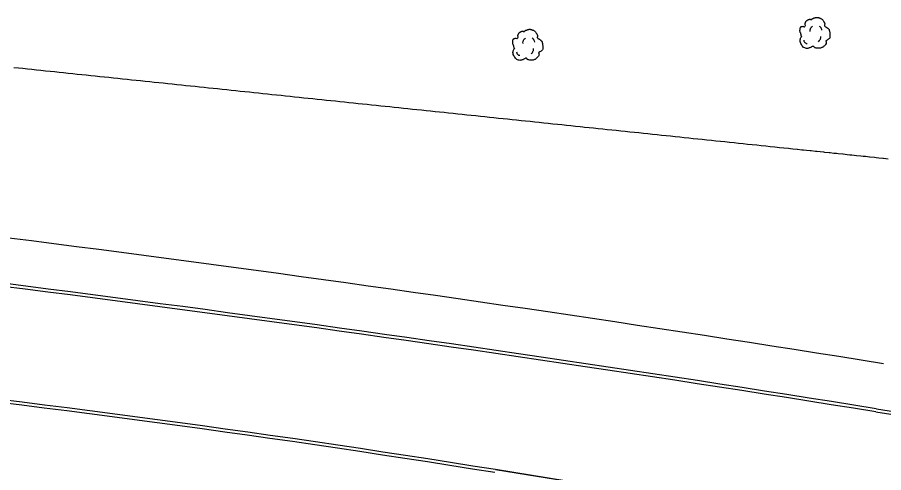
# Model space of a CAD drawing. Extents: x 2145380 to 2157287, y 139568 to 149130.
# Drawn here: x 2149433.6 to 2149623.8, y 142831 to 142930.8 of the extents above; entities that cross this region are included whole.
import ezdxf

# ---------------------------------------------------------------- set-up
doc = ezdxf.new("R2010")
doc.units = 0
for name, color, linetype in [('PR_PREVIOUSLY CONSTRUCTED', 7, 'Continuous'), ('TOPO_Curb Back', 7, 'Continuous'), ('TOPO_Tree', 7, 'Continuous')]:
    doc.layers.add(name, color=color, linetype=linetype)

# ---------------------------------------------------------------- blocks, each defined once
blk = doc.blocks.new('TREE')
at = {"layer": 'TOPO_Tree'}
for points in [[(-3.49, 17.6), (-3.07, 18.27), (-2.58, 18.8), (-1.9, 19.19), (-1.05, 19.68), (-0.19, 19.96), (0.74, 20.24), (1.62, 20.51), (2.51, 20.82), (3.39, 20.77), (4.1, 20.73), (4.8, 20.47), (5.51, 20.24), (6.43, 19.95), (7.32, 19.73), (8.15, 19.19), (9.36, 18.4), (10.02, 17.21), (10.8, 16.01), (11.24, 15.33), (11.58, 14.62), (11.86, 13.89), (12.17, 13.08), (11.37, 12.02), (11.86, 11.25), (12, 11.03), (12.18, 10.86), (12.39, 10.72), (12.91, 10.35), (13.45, 10.02), (13.97, 9.66), (14.7, 9.16), (15.41, 8.68), (16.09, 8.07), (16.7, 7.53), (16.93, 6.73), (17.15, 5.95), (17.59, 4.38), (17.71, 2.77), (17.68, 1.19), (17.65, -0.25), (17.83, -2.22), (16.62, -3.04), (15.47, -3.83), (14.31, -4.58), (13.16, -5.35)], [(-14.07, -0.4), (-14.17, 0.5), (-14.37, 1.38), (-14.6, 2.25), (-14.84, 3.17), (-15.47, 3.96), (-15.66, 4.9), (-15.8, 5.59), (-15.71, 6.31), (-15.66, 7.01), (-15.6, 7.91), (-15.72, 8.8), (-15.13, 9.66), (-14.62, 10.42), (-13.76, 10.49), (-13.02, 10.72), (-12.18, 10.98), (-11.06, 10), (-10.37, 10.72), (-9.4, 11.74), (-10.29, 13.28), (-9.84, 14.42), (-9.56, 15.15), (-9.32, 15.89), (-8.78, 16.54), (-8.18, 17.26), (-7.5, 17.68), (-6.67, 18.13), (-6.14, 18.41), (-5.61, 18.61), (-5.08, 18.66), (-4.55, 18.71), (-4.02, 18.54), (-3.49, 18.13)], [(-4.21, 5.09), (-4.46, 6.09), (-4.3, 7.21), (-3.84, 8.21), (-3.33, 9.34), (-2.71, 10.27), (-1.64, 10.97)], [(5.89, 11.15), (6.5, 10.68), (6.96, 10.17), (7.36, 9.5), (7.93, 8.56), (8.31, 7.6), (8.46, 6.56)], [(13.16, -5.34), (13.25, -5.81), (13.36, -6.28), (13.45, -6.75), (13.76, -8.52), (12.24, -10.03), (10.8, -11.51), (9.98, -12.34), (9.13, -12.77), (8.15, -13.1), (5.97, -13.83), (3.32, -13.56), (1.27, -13.1), (0.49, -12.92), (-0.06, -11.44), (-0.84, -11.51), (-2.04, -11.61), (-3.28, -12.78), (-4.55, -13.1), (-6.06, -13.47), (-7.77, -14.03), (-9.31, -13.62), (-11.36, -13.09), (-12.84, -11.41), (-14.07, -9.39), (-15.32, -7.35), (-15.61, -5.13), (-15.13, -3.04), (-14.87, -1.89), (-13.91, -0.75), (-13.54, 0.13)], [(-11.38, -4.46), (-11.47, -5.41), (-11.03, -6.32), (-10.09, -7.22), (-9.3, -7.97), (-8.49, -8.26), (-7.7, -8.14)], [(4.79, -6.29), (5.71, -5.66), (6.3, -4.92), (6.81, -3.91), (7.36, -2.81), (7.63, -1.7), (7.54, -0.6)]]:
    blk.add_open_spline(points, degree=3, dxfattribs=at)

msp = doc.modelspace()

# ---------------------------------------------------------------- linework, layer by layer
at = {"layer": 'PR_PREVIOUSLY CONSTRUCTED'}
for p, q in [((2149622.13, 142844.29), (2149874.18, 142803.75)), ((2149622.24, 142844.95), (2149874.29, 142804.4)), ((2149786.61, 142791.71), (2149538.59, 142831.61))]:
    msp.add_line(p, q, dxfattribs=at)
msp.add_lwpolyline([(2149432.85, 142919.84), (2149433.85, 142919.73), (2149434.84, 142919.63), (2149435.84, 142919.52), (2149436.83, 142919.42), (2149437.82, 142919.32), (2149438.82, 142919.21), (2149439.81, 142919.11), (2149440.81, 142919.01), (2149441.8, 142918.9), (2149442.8, 142918.8), (2149443.79, 142918.69), (2149444.79, 142918.59), (2149445.78, 142918.49), (2149446.78, 142918.38), (2149447.77, 142918.28), (2149448.77, 142918.18), (2149449.76, 142918.07), (2149450.75, 142917.97), (2149451.75, 142917.86), (2149452.74, 142917.76), (2149453.74, 142917.66), (2149454.73, 142917.55), (2149455.73, 142917.45), (2149456.72, 142917.35), (2149457.72, 142917.24), (2149458.71, 142917.14), (2149459.71, 142917.03), (2149460.7, 142916.93), (2149461.69, 142916.83), (2149462.69, 142916.72), (2149463.69, 142916.62), (2149464.68, 142916.52), (2149465.67, 142916.41), (2149466.67, 142916.31), (2149467.66, 142916.2), (2149468.66, 142916.1), (2149469.65, 142916), (2149470.65, 142915.89), (2149471.64, 142915.79), (2149472.64, 142915.68), (2149473.63, 142915.58), (2149474.62, 142915.48), (2149475.62, 142915.37), (2149476.61, 142915.27), (2149477.61, 142915.17), (2149478.6, 142915.06), (2149479.6, 142914.96), (2149480.59, 142914.85), (2149481.59, 142914.75), (2149482.58, 142914.65), (2149483.58, 142914.54), (2149484.57, 142914.44), (2149485.57, 142914.34), (2149486.56, 142914.23), (2149487.55, 142914.13), (2149488.55, 142914.02), (2149489.54, 142913.92), (2149490.54, 142913.82), (2149491.53, 142913.71), (2149492.53, 142913.61), (2149493.52, 142913.51), (2149494.52, 142913.4), (2149495.51, 142913.3), (2149496.51, 142913.19), (2149497.5, 142913.09), (2149498.5, 142912.99), (2149499.49, 142912.88), (2149500.48, 142912.78), (2149501.48, 142912.68), (2149502.47, 142912.57), (2149503.47, 142912.47), (2149504.46, 142912.36), (2149505.46, 142912.26), (2149506.45, 142912.16), (2149507.45, 142912.05), (2149508.44, 142911.95), (2149509.44, 142911.85), (2149510.43, 142911.74), (2149511.42, 142911.64), (2149512.42, 142911.54), (2149513.42, 142911.43), (2149514.41, 142911.33), (2149515.4, 142911.22), (2149516.4, 142911.12), (2149517.39, 142911.02), (2149518.39, 142910.91), (2149519.38, 142910.81), (2149520.38, 142910.7), (2149521.37, 142910.6), (2149522.37, 142910.5), (2149523.36, 142910.39), (2149524.35, 142910.29), (2149525.35, 142910.19), (2149526.35, 142910.08), (2149527.34, 142909.98), (2149528.33, 142909.88), (2149529.33, 142909.77), (2149530.32, 142909.67), (2149531.32, 142909.56), (2149532.31, 142909.46), (2149533.31, 142909.36), (2149534.3, 142909.25), (2149535.3, 142909.15), (2149536.29, 142909.05), (2149537.28, 142908.94), (2149538.28, 142908.84), (2149539.27, 142908.73), (2149540.27, 142908.63), (2149541.26, 142908.53), (2149542.26, 142908.42), (2149543.25, 142908.32), (2149544.25, 142908.21), (2149545.24, 142908.11), (2149546.24, 142908.01), (2149547.23, 142907.9), (2149548.23, 142907.8), (2149549.22, 142907.7), (2149550.21, 142907.59), (2149551.21, 142907.49), (2149552.2, 142907.38), (2149553.2, 142907.28), (2149554.19, 142907.18), (2149555.19, 142907.07), (2149556.18, 142906.97), (2149557.18, 142906.87), (2149557.76, 142906.8), (2149558.17, 142906.76), (2149559.17, 142906.66), (2149560.16, 142906.55), (2149561.16, 142906.45), (2149562.15, 142906.35), (2149563.15, 142906.24), (2149564.14, 142906.14), (2149565.13, 142906.04), (2149566.13, 142905.93), (2149567.12, 142905.83), (2149568.12, 142905.72), (2149569.11, 142905.62), (2149570.11, 142905.52), (2149571.1, 142905.41), (2149572.1, 142905.31), (2149573.09, 142905.21), (2149574.08, 142905.1), (2149575.08, 142905), (2149576.07, 142904.89), (2149577.07, 142904.79), (2149578.06, 142904.69), (2149579.06, 142904.58), (2149580.05, 142904.48), (2149581.05, 142904.38), (2149582.04, 142904.27), (2149583.04, 142904.17), (2149584.03, 142904.06), (2149585.03, 142903.96), (2149586.02, 142903.86), (2149587.01, 142903.75), (2149588.01, 142903.65), (2149589, 142903.55), (2149590, 142903.44), (2149590.99, 142903.34), (2149591.99, 142903.23), (2149592.98, 142903.13), (2149593.98, 142903.03), (2149594.97, 142902.92), (2149595.97, 142902.82), (2149596.96, 142902.71), (2149597.96, 142902.61), (2149598.95, 142902.51), (2149599.94, 142902.4), (2149600.94, 142902.3), (2149601.93, 142902.2), (2149602.93, 142902.09), (2149603.38, 142902.05), (2149603.92, 142901.99), (2149604.83, 142901.89), (2149604.92, 142901.88), (2149605.91, 142901.78), (2149606.28, 142901.74), (2149606.91, 142901.68), (2149607.73, 142901.59), (2149607.9, 142901.57), (2149608.9, 142901.47), (2149609.18, 142901.44), (2149609.89, 142901.37), (2149610.62, 142901.29), (2149610.89, 142901.26), (2149611.88, 142901.16), (2149612.07, 142901.14), (2149612.88, 142901.05), (2149613.52, 142900.99), (2149613.87, 142900.95), (2149614.86, 142900.85), (2149614.97, 142900.84), (2149615.86, 142900.74), (2149616.42, 142900.69), (2149616.85, 142900.64), (2149617.85, 142900.54), (2149617.87, 142900.53), (2149618.84, 142900.43), (2149619.32, 142900.38), (2149619.84, 142900.33), (2149620.76, 142900.23), (2149620.83, 142900.22), (2149621.83, 142900.12), (2149622.21, 142900.08), (2149622.82, 142900.02), (2149623.66, 142899.93), (2149623.82, 142899.91), (2149624.81, 142899.81)], dxfattribs=at)
for centre, radius, start, end in [((2148713.72, 137197.78), 5729.79, 80.860385, 84.044287), ((2148713.72, 137197.78), 5719.12, 80.86058, 84.04429), ((2148713.72, 137197.78), 5719.79, 80.86058, 84.04429), ((2149081.37, 139989.7), 2877.79, 80.86038, 84.04429), ((2149081.37, 139989.7), 2878.46, 80.86038, 84.04429)]:
    msp.add_arc(centre, radius, start, end, dxfattribs=at)
at = {"layer": 'TOPO_Curb Back'}
msp.add_lwpolyline([(2149538.59, 142831.62), (2149786.61, 142791.71)], dxfattribs=at)
for radius in [2877.79, 2878.46]:
    msp.add_arc((2149081.37, 139989.7), radius, 80.86038, 84.04429, dxfattribs=at)

# ---------------------------------------------------------------- block references
at = {"layer": 'TOPO_Tree', "xscale": 0.19685000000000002, "yscale": 0.19685000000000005}
for p in [(2149608.56, 142926.71), (2149545.5, 142924.1)]:
    msp.add_blockref('TREE', p, dxfattribs=at)

doc.saveas('drawing.dxf')
